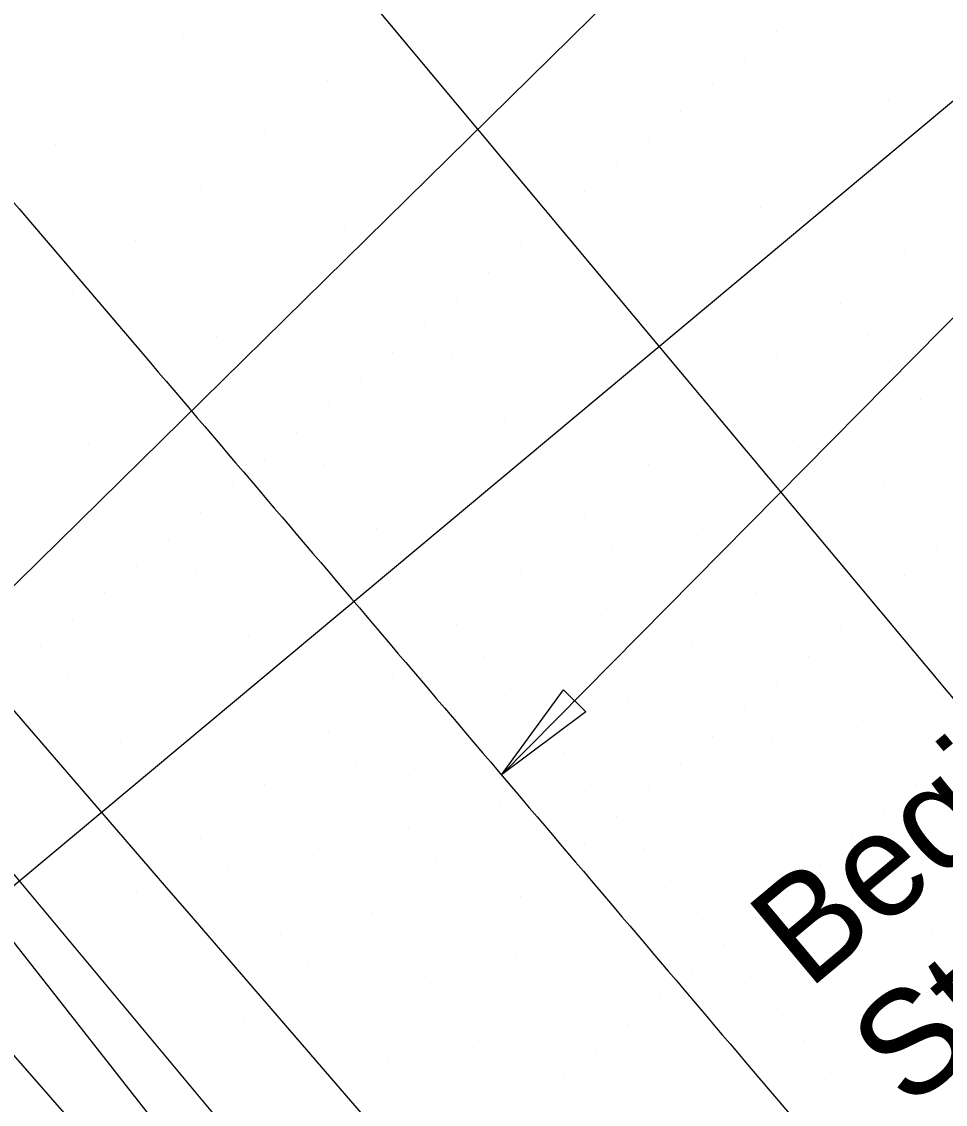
# Model space of a CAD drawing. Extents: x 2042995 to 2043795, y 305365 to 306249.
# Drawn here: x 2043235.74 to 2043257.9, y 305884.39 to 305910.36 of the extents above; entities that cross this region are included whole.
import ezdxf

# ---------------------------------------------------------------- set-up
doc = ezdxf.new("R2010")
doc.units = 0
for name, color, linetype in [('BR_AUTO DIMENSION', 7, 'Continuous'), ('BR_CONCRETE', 7, 'Continuous'), ('BR_EXIST_GROUND_CL', 7, 'Continuous'), ('BR_EXIST_GROUND_LT', 7, 'Continuous'), ('BR_EXIST_GROUND_RT', 7, 'Continuous'), ('BR_GRID DOTS', 7, 'Continuous'), ('BR_GRID LINES', 7, 'Continuous'), ('BR_TEXT', 7, 'Continuous')]:
    doc.layers.add(name, color=color, linetype=linetype)

msp = doc.modelspace()

# ---------------------------------------------------------------- linework, layer by layer
at = {"layer": 'BR_AUTO DIMENSION'}
for p, q in [((2043269.649, 305914.959), (2043247.253, 305892.292)), ((2043252.05, 305913.052), (2043230.311, 305891.678))]:
    msp.add_line(p, q, dxfattribs=at)
msp.add_lwpolyline([(2043249.277, 305893.806), (2043247.253, 305892.292), (2043248.743, 305894.334)], close=True, dxfattribs=at)
at = {"layer": 'BR_CONCRETE'}
msp.add_spline([(2043139.109, 306017.548), (2043148.199, 306007.16), (2043160.233, 305993.368), (2043172.245, 305979.557), (2043184.234, 305965.727), (2043196.201, 305951.879), (2043208.145, 305938.012), (2043220.067, 305924.126), (2043231.966, 305910.221), (2043243.843, 305896.297), (2043255.698, 305882.355), (2043267.529, 305868.394), (2043279.339, 305854.414), (2043291.126, 305840.415), (2043302.89, 305826.398), (2043314.632, 305812.361), (2043326.352, 305798.306), (2043338.049, 305784.233), (2043349.724, 305770.14), (2043361.376, 305756.029), (2043373.005, 305741.899), (2043384.613, 305727.75), (2043396.197, 305713.582), (2043407.76, 305699.396), (2043419.299, 305685.191), (2043430.817, 305670.967), (2043442.311, 305656.724), (2043453.784, 305642.463), (2043465.234, 305628.182), (2043476.661, 305613.883), (2043488.066, 305599.566), (2043499.448, 305585.229), (2043510.808, 305570.874), (2043522.146, 305556.5), (2043533.461, 305542.107), (2043544.753, 305527.695), (2043547.219, 305524.543)], degree=3, dxfattribs=at)
at = {"layer": 'BR_EXIST_GROUND_CL'}
msp.add_lwpolyline([(2043190.108, 305945.543), (2043206.09, 305927.482), (2043206.623, 305926.882), (2043222.659, 305908.759), (2043222.667, 305908.751), (2043222.878, 305908.512), (2043223.372, 305907.946), (2043239.214, 305889.588), (2043239.703, 305889.028), (2043255.551, 305870.664), (2043255.733, 305870.455), (2043271.607, 305852.06)], dxfattribs=at)
at = {"layer": 'BR_EXIST_GROUND_LT'}
msp.add_lwpolyline([(2043232.345, 305892.17), (2043232.671, 305891.863), (2043234.146, 305890.054), (2043243.505, 305878.139), (2043246.167, 305875.173), (2043248.035, 305872.016), (2043253.891, 305864.802), (2043257.466, 305860.822), (2043270.561, 305846.11), (2043270.909, 305845.721)], dxfattribs=at)
at = {"layer": 'BR_EXIST_GROUND_RT'}
msp.add_lwpolyline([(2043197.744, 305928.975), (2043202.141, 305923.889), (2043214.403, 305909.943), (2043218.602, 305905.089), (2043218.844, 305904.814), (2043218.939, 305904.704), (2043231.451, 305890.373), (2043235.324, 305885.827), (2043248.011, 305871.3), (2043251.715, 305866.954), (2043264.574, 305852.232), (2043268.11, 305848.085), (2043269.117, 305846.903), (2043270.728, 305845.092)], dxfattribs=at)
at = {"layer": 'BR_GRID DOTS'}
for p, q in [((2043247.443, 305909.987), (2043247.443, 305909.987)), ((2043253.844, 305910.122), (2043253.844, 305910.122)), ((2043255.253, 305909.996), (2043255.253, 305909.996)), ((2043239.632, 305909.978), (2043239.632, 305909.978)), ((2043241.041, 305909.852), (2043241.041, 305909.852)), ((2043250.26, 305909.734), (2043250.26, 305909.734)), ((2043253.077, 305909.481), (2043253.077, 305909.481)), ((2043237.456, 305909.464), (2043237.456, 305909.464)), ((2043240.273, 305909.211), (2043240.273, 305909.211)), ((2043246.675, 305909.346), (2043246.675, 305909.346)), ((2043255.894, 305909.228), (2043255.894, 305909.228)), ((2043243.091, 305908.958), (2043243.091, 305908.958)), ((2043250.901, 305908.966), (2043250.901, 305908.966)), ((2043245.908, 305908.705), (2043245.908, 305908.705)), ((2043252.309, 305908.84), (2043252.309, 305908.84)), ((2043239.506, 305908.57), (2043239.506, 305908.57)), ((2043240.915, 305908.443), (2043240.915, 305908.443)), ((2043248.725, 305908.452), (2043248.725, 305908.452)), ((2043256.535, 305908.46), (2043256.535, 305908.46)), ((2043235.921, 305908.182), (2043235.921, 305908.182)), ((2043251.542, 305908.199), (2043251.542, 305908.199)), ((2043238.738, 305907.929), (2043238.738, 305907.929)), ((2043245.14, 305908.064), (2043245.14, 305908.064)), ((2043254.359, 305907.946), (2043254.359, 305907.946)), ((2043241.556, 305907.676), (2043241.556, 305907.676)), ((2043236.562, 305907.414), (2043236.562, 305907.414)), ((2043244.373, 305907.423), (2043244.373, 305907.423)), ((2043250.774, 305907.558), (2043250.774, 305907.558)), ((2043252.183, 305907.431), (2043252.183, 305907.431)), ((2043237.971, 305907.288), (2043237.971, 305907.288)), ((2043242.197, 305906.908), (2043242.197, 305906.908)), ((2043250.007, 305906.917), (2043250.007, 305906.917)), ((2043257.817, 305906.925), (2043257.817, 305906.925)), ((2043237.203, 305906.647), (2043237.203, 305906.647)), ((2043243.605, 305906.782), (2043243.605, 305906.782)), ((2043252.824, 305906.664), (2043252.824, 305906.664)), ((2043240.021, 305906.394), (2043240.021, 305906.394)), ((2043242.838, 305906.141), (2043242.838, 305906.141)), ((2043249.239, 305906.276), (2043249.239, 305906.276)), ((2043236.436, 305906.006), (2043236.436, 305906.006)), ((2043237.844, 305905.879), (2043237.844, 305905.879)), ((2043245.655, 305905.888), (2043245.655, 305905.888)), ((2043253.465, 305905.896), (2043253.465, 305905.896)), ((2043248.472, 305905.635), (2043248.472, 305905.635)), ((2043242.07, 305905.5), (2043242.07, 305905.5)), ((2043243.479, 305905.373), (2043243.479, 305905.373)), ((2043251.289, 305905.382), (2043251.289, 305905.382)), ((2043238.485, 305905.112), (2043238.485, 305905.112)), ((2043241.303, 305904.859), (2043241.303, 305904.859)), ((2043247.704, 305904.994), (2043247.704, 305904.994)), ((2043256.923, 305904.876), (2043256.923, 305904.876)), ((2043244.12, 305904.606), (2043244.12, 305904.606)), ((2043239.126, 305904.344), (2043239.126, 305904.344)), ((2043246.937, 305904.353), (2043246.937, 305904.353)), ((2043254.747, 305904.361), (2043254.747, 305904.361)), ((2043240.535, 305904.218), (2043240.535, 305904.218)), ((2043236.95, 305903.83), (2043236.95, 305903.83)), ((2043244.761, 305903.838), (2043244.761, 305903.838)), ((2043239.768, 305903.577), (2043239.768, 305903.577)), ((2043246.169, 305903.712), (2043246.169, 305903.712)), ((2043255.388, 305903.594), (2043255.388, 305903.594)), ((2043242.585, 305903.324), (2043242.585, 305903.324)), ((2043245.402, 305903.071), (2043245.402, 305903.071)), ((2043239, 305902.936), (2043239, 305902.936)), ((2043240.409, 305902.809), (2043240.409, 305902.809)), ((2043248.219, 305902.818), (2043248.219, 305902.818)), ((2043256.029, 305902.826), (2043256.029, 305902.826)), ((2043257.438, 305902.7), (2043257.438, 305902.7)), ((2043238.232, 305902.295), (2043238.232, 305902.295)), ((2043244.634, 305902.43), (2043244.634, 305902.43)), ((2043246.043, 305902.303), (2043246.043, 305902.303)), ((2043253.853, 305902.312), (2043253.853, 305902.312)), ((2043241.05, 305902.042), (2043241.05, 305902.042)), ((2043256.67, 305902.059), (2043256.67, 305902.059)), ((2043236.056, 305901.78), (2043236.056, 305901.78)), ((2043243.867, 305901.789), (2043243.867, 305901.789)), ((2043237.465, 305901.654), (2043237.465, 305901.654)), ((2043246.684, 305901.536), (2043246.684, 305901.536)), ((2043255.903, 305901.418), (2043255.903, 305901.418)), ((2043241.691, 305901.274), (2043241.691, 305901.274)), ((2043257.311, 305901.291), (2043257.311, 305901.291)), ((2043236.697, 305901.013), (2043236.697, 305901.013)), ((2043243.099, 305901.148), (2043243.099, 305901.148)), ((2043239.515, 305900.76), (2043239.515, 305900.76)), ((2043247.325, 305900.768), (2043247.325, 305900.768)), ((2043255.135, 305900.777), (2043255.135, 305900.777)), ((2043242.332, 305900.507), (2043242.332, 305900.507)), ((2043235.93, 305900.372), (2043235.93, 305900.372)), ((2043237.338, 305900.245), (2043237.338, 305900.245)), ((2043245.149, 305900.254), (2043245.149, 305900.254)), ((2043254.368, 305900.136), (2043254.368, 305900.136)), ((2043241.564, 305899.866), (2043241.564, 305899.866)), ((2043242.973, 305899.739), (2043242.973, 305899.739)), ((2043250.783, 305899.748), (2043250.783, 305899.748)), ((2043237.979, 305899.478), (2043237.979, 305899.478)), ((2043253.6, 305899.495), (2043253.6, 305899.495)), ((2043240.797, 305899.225), (2043240.797, 305899.225)), ((2043248.607, 305899.233), (2043248.607, 305899.233)), ((2043256.417, 305899.242), (2043256.417, 305899.242)), ((2043243.614, 305898.972), (2043243.614, 305898.972)), ((2043252.832, 305898.854), (2043252.832, 305898.854)), ((2043238.621, 305898.71), (2043238.621, 305898.71)), ((2043240.029, 305898.584), (2043240.029, 305898.584)), ((2043249.248, 305898.466), (2043249.248, 305898.466)), ((2043236.444, 305898.195), (2043236.444, 305898.195)), ((2043244.255, 305898.204), (2043244.255, 305898.204)), ((2043252.065, 305898.213), (2043252.065, 305898.213)), ((2043239.262, 305897.943), (2043239.262, 305897.943)), ((2043242.079, 305897.69), (2043242.079, 305897.69)), ((2043249.889, 305897.698), (2043249.889, 305897.698)), ((2043251.297, 305897.572), (2043251.297, 305897.572)), ((2043257.699, 305897.707), (2043257.699, 305897.707)), ((2043238.494, 305897.301), (2043238.494, 305897.301)), ((2043239.903, 305897.175), (2043239.903, 305897.175)), ((2043247.713, 305897.184), (2043247.713, 305897.184)), ((2043256.932, 305897.066), (2043256.932, 305897.066)), ((2043250.53, 305896.931), (2043250.53, 305896.931)), ((2043237.727, 305896.66), (2043237.727, 305896.66)), ((2043245.537, 305896.669), (2043245.537, 305896.669)), ((2043253.347, 305896.678), (2043253.347, 305896.678)), ((2043240.544, 305896.407), (2043240.544, 305896.407)), ((2043249.762, 305896.29), (2043249.762, 305896.29)), ((2043256.164, 305896.425), (2043256.164, 305896.425)), ((2043236.959, 305896.019), (2043236.959, 305896.019)), ((2043251.171, 305896.163), (2043251.171, 305896.163)), ((2043246.178, 305895.901), (2043246.178, 305895.901)), ((2043255.397, 305895.784), (2043255.397, 305895.784)), ((2043241.185, 305895.64), (2043241.185, 305895.64)), ((2043248.995, 305895.649), (2043248.995, 305895.649)), ((2043236.191, 305895.378), (2043236.191, 305895.378)), ((2043251.812, 305895.396), (2043251.812, 305895.396)), ((2043239.009, 305895.125), (2043239.009, 305895.125)), ((2043246.819, 305895.134), (2043246.819, 305895.134)), ((2043248.227, 305895.007), (2043248.227, 305895.007)), ((2043254.629, 305895.143), (2043254.629, 305895.143)), ((2043236.833, 305894.611), (2043236.833, 305894.611)), ((2043244.643, 305894.619), (2043244.643, 305894.619)), ((2043252.453, 305894.628), (2043252.453, 305894.628)), ((2043253.862, 305894.502), (2043253.862, 305894.502)), ((2043247.46, 305894.366), (2043247.46, 305894.366)), ((2043242.467, 305894.105), (2043242.467, 305894.105)), ((2043250.277, 305894.113), (2043250.277, 305894.113)), ((2043237.474, 305893.843), (2043237.474, 305893.843)), ((2043246.692, 305893.725), (2043246.692, 305893.725)), ((2043253.094, 305893.86), (2043253.094, 305893.86)), ((2043248.101, 305893.599), (2043248.101, 305893.599)), ((2043255.911, 305893.607), (2043255.911, 305893.607)), ((2043243.108, 305893.337), (2043243.108, 305893.337)), ((2043252.326, 305893.219), (2043252.326, 305893.219)), ((2043238.115, 305893.076), (2043238.115, 305893.076)), ((2043245.925, 305893.084), (2043245.925, 305893.084)), ((2043253.735, 305893.093), (2043253.735, 305893.093)), ((2043248.742, 305892.831), (2043248.742, 305892.831)), ((2043235.938, 305892.561), (2043235.938, 305892.561)), ((2043243.749, 305892.57), (2043243.749, 305892.57)), ((2043245.157, 305892.443), (2043245.157, 305892.443)), ((2043251.559, 305892.578), (2043251.559, 305892.578)), ((2043254.376, 305892.325), (2043254.376, 305892.325)), ((2043257.193, 305892.072), (2043257.193, 305892.072)), ((2043241.573, 305892.055), (2043241.573, 305892.055)), ((2043249.383, 305892.064), (2043249.383, 305892.064)), ((2043250.791, 305891.937), (2043250.791, 305891.937)), ((2043244.39, 305891.802), (2043244.39, 305891.802)), ((2043247.207, 305891.549), (2043247.207, 305891.549)), ((2043255.017, 305891.558), (2043255.017, 305891.558)), ((2043239.397, 305891.541), (2043239.397, 305891.541)), ((2043250.024, 305891.296), (2043250.024, 305891.296)), ((2043256.426, 305891.431), (2043256.426, 305891.431)), ((2043243.622, 305891.161), (2043243.622, 305891.161)), ((2043245.031, 305891.035), (2043245.031, 305891.035)), ((2043252.841, 305891.043), (2043252.841, 305891.043)), ((2043240.038, 305890.773), (2043240.038, 305890.773)), ((2043255.658, 305890.79), (2043255.658, 305890.79)), ((2043242.855, 305890.52), (2043242.855, 305890.52)), ((2043249.256, 305890.655), (2043249.256, 305890.655)), ((2043250.665, 305890.529), (2043250.665, 305890.529)), ((2043245.672, 305890.267), (2043245.672, 305890.267)), ((2043240.679, 305890.006), (2043240.679, 305890.006)), ((2043248.489, 305890.014), (2043248.489, 305890.014)), ((2043254.891, 305890.149), (2043254.891, 305890.149)), ((2043256.299, 305890.023), (2043256.299, 305890.023)), ((2043242.087, 305889.879), (2043242.087, 305889.879)), ((2043251.306, 305889.761), (2043251.306, 305889.761)), ((2043238.503, 305889.491), (2043238.503, 305889.491)), ((2043246.313, 305889.5), (2043246.313, 305889.5)), ((2043254.123, 305889.508), (2043254.123, 305889.508)), ((2043241.32, 305889.238), (2043241.32, 305889.238)), ((2043247.721, 305889.373), (2043247.721, 305889.373)), ((2043256.94, 305889.255), (2043256.94, 305889.255)), ((2043244.137, 305888.985), (2043244.137, 305888.985)), ((2043251.947, 305888.994), (2043251.947, 305888.994)), ((2043246.954, 305888.732), (2043246.954, 305888.732)), ((2043253.356, 305888.867), (2043253.356, 305888.867)), ((2043240.552, 305888.597), (2043240.552, 305888.597)), ((2043241.961, 305888.471), (2043241.961, 305888.471)), ((2043249.771, 305888.479), (2043249.771, 305888.479)), ((2043257.581, 305888.488), (2043257.581, 305888.488)), ((2043252.588, 305888.226), (2043252.588, 305888.226)), ((2043239.785, 305887.956), (2043239.785, 305887.956)), ((2043246.186, 305888.091), (2043246.186, 305888.091)), ((2043247.595, 305887.965), (2043247.595, 305887.965)), ((2043255.405, 305887.973), (2043255.405, 305887.973)), ((2043242.602, 305887.703), (2043242.602, 305887.703)), ((2043245.419, 305887.45), (2043245.419, 305887.45)), ((2043251.821, 305887.585), (2043251.821, 305887.585)), ((2043253.229, 305887.459), (2043253.229, 305887.459)), ((2043239.017, 305887.315), (2043239.017, 305887.315)), ((2043248.236, 305887.197), (2043248.236, 305887.197)), ((2043243.243, 305886.936), (2043243.243, 305886.936)), ((2043251.053, 305886.944), (2043251.053, 305886.944)), ((2043257.455, 305887.079), (2043257.455, 305887.079)), ((2043238.25, 305886.674), (2043238.25, 305886.674)), ((2043244.651, 305886.809), (2043244.651, 305886.809)), ((2043253.87, 305886.691), (2043253.87, 305886.691)), ((2043241.067, 305886.421), (2043241.067, 305886.421)), ((2043248.877, 305886.43), (2043248.877, 305886.43)), ((2043256.687, 305886.438), (2043256.687, 305886.438)), ((2043243.884, 305886.168), (2043243.884, 305886.168)), ((2043250.285, 305886.303), (2043250.285, 305886.303)), ((2043237.482, 305886.033), (2043237.482, 305886.033)), ((2043246.701, 305885.915), (2043246.701, 305885.915)), ((2043254.511, 305885.924), (2043254.511, 305885.924)), ((2043249.518, 305885.662), (2043249.518, 305885.662)), ((2043255.92, 305885.797), (2043255.92, 305885.797)), ((2043236.715, 305885.392), (2043236.715, 305885.392)), ((2043243.116, 305885.527), (2043243.116, 305885.527)), ((2043244.525, 305885.401), (2043244.525, 305885.401)), ((2043252.335, 305885.409), (2043252.335, 305885.409)), ((2043255.152, 305885.156), (2043255.152, 305885.156)), ((2043242.349, 305884.886), (2043242.349, 305884.886)), ((2043248.75, 305885.021), (2043248.75, 305885.021)), ((2043250.159, 305884.895), (2043250.159, 305884.895)), ((2043235.947, 305884.751), (2043235.947, 305884.751)), ((2043245.166, 305884.633), (2043245.166, 305884.633)), ((2043254.385, 305884.515), (2043254.385, 305884.515))]:
    msp.add_line(p, q, dxfattribs=at)
at = {"layer": 'BR_GRID LINES'}
for p, q in [((2043137.788, 306038.16), (2043569.411, 305521.364)), ((2043122.438, 306025.339), (2043554.061, 305508.544)), ((2043297.087, 305941.026), (2043143.583, 305812.821))]:
    msp.add_line(p, q, dxfattribs=at)

# ---------------------------------------------------------------- texts
at = {"layer": 'BR_TEXT'}
for s, p in [('Begin Approach Slab', (2043254.614, 305887.117)), ('Sta. 1104+83.37', (2043257.018, 305884.239))]:
    msp.add_text(s, height=2.5, rotation=39.8684, dxfattribs=at).set_placement(p)

doc.saveas('drawing.dxf')
